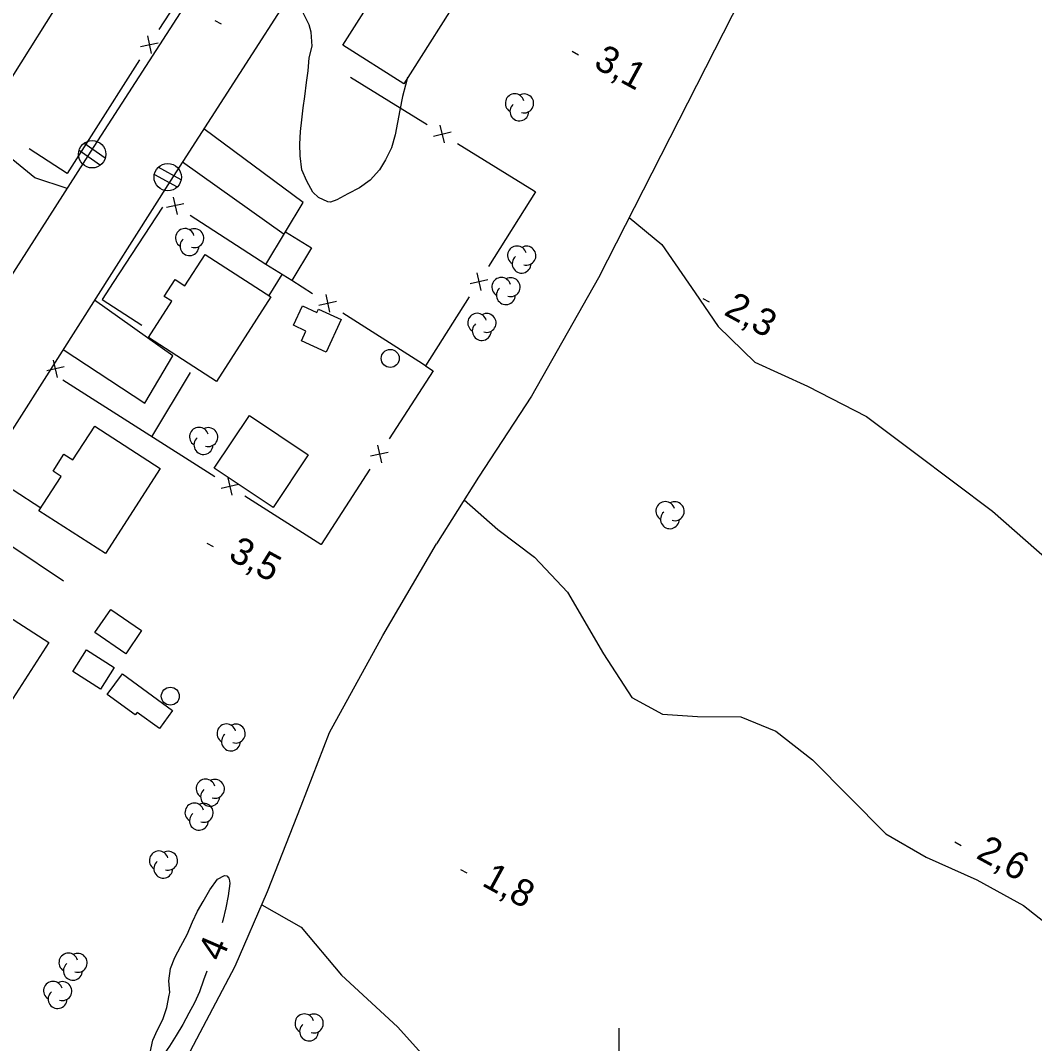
# Model space of a CAD drawing. Extents: x 219136 to 222520, y 5421589 to 5424530.
# Drawn here: x 221333.5 to 221446.2, y 5422608.3 to 5422722 of the extents above; entities that cross this region are included whole.
import ezdxf

# ---------------------------------------------------------------- set-up
doc = ezdxf.new("R2010")
doc.units = 0
for name, color, linetype in [('Level 19', 7, 'Continuous'), ('Level 2', 7, 'Continuous'), ('Level 21', 7, 'Continuous'), ('Level 22', 7, 'Continuous'), ('Level 3', 7, 'Continuous'), ('Level 31', 7, 'Continuous'), ('Level 36', 7, 'Continuous'), ('Level 37', 7, 'Continuous'), ('Level 44', 7, 'Continuous'), ('Level 61', 7, 'Continuous')]:
    doc.layers.add(name, color=color, linetype=linetype)

msp = doc.modelspace()

# ---------------------------------------------------------------- linework, layer by layer
at = {"layer": 'Level 19'}
for points in [[(221338.7, 5422703.32), (221335.09, 5422704.48), (221326.29, 5422711.63)], [(221362.97, 5422698.49), (221364.91, 5422701.75), (221353.86, 5422709.93)], [(221351.5, 5422706.26), (221362.82, 5422698.24)], [(221338.23, 5422685.43), (221347.31, 5422679.47), (221350.42, 5422684.7), (221341.71, 5422690.9)], [(221329.57, 5422671.81), (221329.57, 5422671.81), (221335.74, 5422667.81)], [(221338.27, 5422659.69), (221326.74, 5422667.37)]]:
    msp.add_lwpolyline(points, dxfattribs=at)
at = {"layer": 'Level 2'}
for points in [[(221366.61, 5422702.31), (221366, 5422702.91), (221365.32, 5422704.11), (221364.77, 5422705.4), (221364.57, 5422706.95), (221364.56, 5422708.24), (221364.61, 5422709.64), (221364.76, 5422710.95), (221364.91, 5422712.26), (221365.1, 5422713.54), (221365.3, 5422715.08), (221365.49, 5422716.37), (221365.58, 5422717.83), (221365.9, 5422719.14), (221365.81, 5422720.67), (221365.57, 5422721.51), (221364.9, 5422722.83)], [(221376.53, 5422715.63), (221376.29, 5422714.79), (221375.96, 5422713.52), (221375.68, 5422712.02), (221375.41, 5422710.66), (221375.16, 5422709.26), (221374.72, 5422707.84), (221374.08, 5422706.48), (221373.41, 5422705.39), (221372.37, 5422704.25), (221371.17, 5422703.39), (221369.88, 5422702.7), (221368.65, 5422702.04), (221367.94, 5422701.78), (221367.67, 5422701.84), (221366.61, 5422702.31)], [(221349.98, 5422615.29), (221350.16, 5422616.66), (221350.66, 5422617.88), (221351.33, 5422619.12), (221352.03, 5422620.41), (221352.6, 5422621.82), (221353.17, 5422623), (221353.81, 5422624.09), (221354.54, 5422625.37), (221355.4, 5422626.57), (221356.16, 5422626.97), (221356.45, 5422626.93), (221356.65, 5422626.68), (221356.73, 5422626.38), (221356.75, 5422626.1), (221356.58, 5422624.73), (221356.31, 5422623.37), (221355.98, 5422621.96), (221355.91, 5422621.72)], [(221354.22, 5422616.36), (221353.85, 5422615.35), (221353.38, 5422614.04), (221352.83, 5422612.84), (221352.19, 5422611.67), (221351.53, 5422610.43), (221350.8, 5422609.19), (221350.05, 5422608.02), (221349.27, 5422606.9), (221348.79, 5422606.54), (221348.53, 5422606.46), (221348.23, 5422606.51), (221348.04, 5422606.73), (221347.95, 5422606.99), (221347.92, 5422607.31), (221348.19, 5422608.67), (221348.72, 5422609.83), (221349.31, 5422610.97), (221349.75, 5422612.32), (221350.03, 5422613.69), (221350.08, 5422613.96), (221349.98, 5422615.29)]]:
    msp.add_lwpolyline(points, dxfattribs=at)
at = {"layer": 'Level 21'}
for points in [[(221304.55, 5422650.11), (221323.53, 5422679.64), (221341.35, 5422707.46), (221372.96, 5422756.41)], [(221371.51, 5422737.34), (221350.12, 5422704.12), (221329.57, 5422671.81), (221326.2, 5422666.52), (221306.01, 5422635.14)]]:
    msp.add_lwpolyline(points, dxfattribs=at)
at = {"layer": 'Level 22'}
for points in [[(221454.3, 5422810.51), (221459.28, 5422805.72), (221464.97, 5422795.86), (221467.99, 5422787.86), (221469.08, 5422780.24), (221468.76, 5422774.06), (221466.75, 5422768.18), (221462.44, 5422761.73), (221458.14, 5422757.08), (221452.23, 5422753.51), (221445.07, 5422750.57), (221438.34, 5422748.37), (221432.15, 5422746.2), (221426.76, 5422743.55), (221422.19, 5422739.04), (221418.14, 5422733.43), (221412.6, 5422722.52), (221397.76, 5422693.4), (221390.31, 5422680.23), (221384.4, 5422671.25), (221379.74, 5422663.83)], [(221401.16, 5422700.07), (221404.78, 5422697.08), (221408.51, 5422691.73), (221411.05, 5422687.98), (221415.14, 5422684.02), (221420.99, 5422681.34), (221427.53, 5422677.96), (221432.86, 5422673.96), (221441.54, 5422667.46), (221448.88, 5422661.03), (221456.85, 5422653.02), (221462.89, 5422647.48), (221470.23, 5422642.17), (221475.83, 5422637.74), (221479.92, 5422634.17)], [(221382.81, 5422668.71), (221382.81, 5422668.71), (221386.55, 5422665.43), (221390.62, 5422662.36), (221394.3, 5422658.47), (221398.29, 5422651.6), (221401.46, 5422646.75), (221404.87, 5422644.91), (221408.74, 5422644.64), (221413.58, 5422644.59), (221417.46, 5422643.02), (221421.52, 5422639.84), (221429.69, 5422631.6), (221434.17, 5422629.02), (221439.82, 5422626.5), (221445, 5422623.64), (221453.51, 5422616.95), (221456.31, 5422615.2), (221459.49, 5422613.41), (221462.52, 5422611.46)], [(221347.06, 5422597.39), (221357.34, 5422616.92), (221360.97, 5422625.18), (221364.71, 5422634.71), (221367.85, 5422642.87), (221373.79, 5422653.65), (221379.74, 5422663.83)], [(221360.33, 5422623.71), (221360.33, 5422623.71), (221364.71, 5422621.23), (221369.18, 5422615.9), (221375.4, 5422610.15), (221380.16, 5422604.9), (221385.8, 5422602.04), (221394.22, 5422598.54), (221399.86, 5422594.15), (221405.24, 5422588.73), (221410.72, 5422582.65), (221415.7, 5422578.16), (221419.95, 5422574.92), (221423.12, 5422572.66), (221425.97, 5422570.56), (221428.68, 5422568.03), (221430, 5422565.55)]]:
    msp.add_lwpolyline(points, dxfattribs=at)
at = {"layer": 'Level 3'}
for p, q in [((221355.08, 5422721.97), (221355.79, 5422721.59)), ((221394.83, 5422718.56), (221395.54, 5422718.17)), ((221409.33, 5422691.08), (221410.04, 5422690.7)), ((221354.22, 5422663.92), (221354.93, 5422663.54)), ((221437.36, 5422630.7), (221438.07, 5422630.32)), ((221382.42, 5422627.65), (221383.12, 5422627.27))]:
    msp.add_line(p, q, dxfattribs=at)
at = {"layer": 'Level 31'}
for points in [[(221383.1, 5422726.01), (221376.09, 5422714.94), (221369.32, 5422719.23), (221375.48, 5422728.95), (221379.89, 5422726.16), (221380.74, 5422727.5)], [(221329.7, 5422711.21), (221337.38, 5422723.35), (221330.14, 5422727.93), (221325.84, 5422721.13), (221325.12, 5422721.58), (221322.53, 5422717.44), (221323.31, 5422716.95), (221322.54, 5422715.73)], [(221365.86, 5422696.73), (221363.64, 5422693.1), (221360.76, 5422694.86), (221362.97, 5422698.49)], [(221361.34, 5422691.26), (221355.29, 5422681.88), (221347.73, 5422686.76), (221350.32, 5422690.78), (221349.48, 5422691.32), (221350.7, 5422693.2), (221351.77, 5422692.51), (221354.01, 5422695.99)], [(221369.15, 5422688.74), (221367.46, 5422685.13), (221364.74, 5422686.4), (221365.23, 5422687.45), (221363.83, 5422688.11), (221364.85, 5422690.28), (221366.44, 5422689.53), (221366.62, 5422689.91)], [(221358.95, 5422678.09), (221365.48, 5422673.73), (221361.57, 5422667.88), (221355.04, 5422672.23)], [(221349.02, 5422672.21), (221342.95, 5422662.76), (221335.55, 5422667.51), (221338, 5422671.32), (221337.11, 5422671.9), (221338.33, 5422673.79), (221339.33, 5422673.15), (221341.74, 5422676.9)], [(221336.63, 5422652.85), (221330.61, 5422643.52), (221323.08, 5422648.38), (221325.61, 5422652.3), (221324.71, 5422652.88), (221325.88, 5422654.71), (221326.98, 5422654), (221329.29, 5422657.58)], [(221343.52, 5422656.53), (221346.96, 5422654.19), (221345.21, 5422651.62), (221341.77, 5422653.96)], [(221340.82, 5422652.05), (221343.92, 5422650.09), (221342.4, 5422647.69), (221339.3, 5422649.65)], [(221344.83, 5422649.4), (221350.41, 5422645.32), (221348.93, 5422643.3), (221346.47, 5422645.1), (221346.25, 5422644.81), (221343.14, 5422647.08)]]:
    msp.add_lwpolyline(points, close=True, dxfattribs=at)
at = {"layer": 'Level 36'}
for p, q in [((221340.03, 5422707.57), (221342.4, 5422705.9)), ((221342.91, 5422706.67), (221340.54, 5422708.34)), ((221351.34, 5422704.29), (221348.8, 5422705.68)), ((221348.38, 5422704.87), (221350.92, 5422703.48))]:
    msp.add_line(p, q, dxfattribs=at)
for centre, radius in [((221341.47, 5422707.11), 1.52), ((221349.86, 5422704.57), 1.52), ((221374.6, 5422684.43), 1), ((221350.15, 5422646.9), 1)]:
    msp.add_circle(centre, radius, dxfattribs=at)
at = {"layer": 'Level 37'}
for p, q in [((221347.6, 5422720.26), (221348.03, 5422718.31)), ((221346.84, 5422719.07), (221348.8, 5422719.5)), ((221379.41, 5422709.14), (221381.36, 5422709.6)), ((221380.62, 5422708.39), (221380.16, 5422710.34)), ((221350.48, 5422702.36), (221350.9, 5422700.41)), ((221351.67, 5422701.59), (221349.71, 5422701.18)), ((221384.23, 5422693.95), (221384.67, 5422691.99)), ((221383.48, 5422692.75), (221385.43, 5422693.19)), ((221367.43, 5422691.52), (221367.86, 5422689.56)), ((221368.63, 5422690.75), (221366.67, 5422690.32)), ((221338.36, 5422683.51), (221336.41, 5422683.05)), ((221337.61, 5422682.3), (221337.16, 5422684.25)), ((221373.19, 5422674.78), (221373.61, 5422672.83)), ((221372.42, 5422673.59), (221374.38, 5422674.02)), ((221356.55, 5422671.17), (221356.98, 5422669.22)), ((221357.74, 5422670.41), (221355.79, 5422669.98))]:
    msp.add_line(p, q, dxfattribs=at)
for points in [[(221346.59, 5422727.81), (221351.25, 5422724.66), (221348.89, 5422720.97)], [(221346.74, 5422717.6), (221341.36, 5422709.17)], [(221370.19, 5422715.69), (221378.69, 5422710.42)], [(221341.36, 5422709.17), (221338.68, 5422704.98), (221334.46, 5422707.7)], [(221382.09, 5422708.31), (221390.59, 5422703.05)], [(221390.59, 5422703.05), (221390.76, 5422702.94), (221385.52, 5422694.66)], [(221349.27, 5422701.22), (221343.8, 5422692.86)], [(221360.76, 5422694.86), (221352.37, 5422700.3)], [(221362.55, 5422693.76), (221361.1, 5422691.42)], [(221343.8, 5422692.86), (221342.57, 5422690.98), (221346.98, 5422688.11)], [(221365.96, 5422691.62), (221363.64, 5422693.1)], [(221383.38, 5422691.28), (221378.52, 5422683.59), (221377.76, 5422684.08)], [(221377.76, 5422684.08), (221369.33, 5422689.46)], [(221378.52, 5422683.59), (221379.36, 5422683.05), (221374.48, 5422675.48)], [(221348.08, 5422675.72), (221352.4, 5422682.88)], [(221346.64, 5422676.64), (221338.2, 5422682.01)], [(221355.08, 5422671.27), (221346.64, 5422676.64)], [(221372.31, 5422672.12), (221366.91, 5422663.74), (221366.89, 5422663.75)], [(221366.89, 5422663.75), (221358.45, 5422669.12)]]:
    msp.add_lwpolyline(points, dxfattribs=at)
at = {"layer": 'Level 44'}
for centre, start, end in [((221388.44, 5422712.78), 15.9068, 238.5912), ((221389.49, 5422712.76), 253.0853, 118.7739), ((221388.95, 5422711.87), 131.2391, 358.6962), ((221351.77, 5422697.81), 15.9068, 238.5912), ((221352.82, 5422697.79), 253.0853, 118.7739), ((221352.28, 5422696.9), 131.2391, 358.6962), ((221388.69, 5422695.87), 15.9068, 238.5912), ((221389.74, 5422695.85), 253.0853, 118.7739), ((221389.2, 5422694.96), 131.2391, 358.6962), ((221386.94, 5422692.37), 15.9068, 238.5912), ((221387.99, 5422692.35), 253.0853, 118.7739), ((221387.45, 5422691.46), 131.2391, 358.6962), ((221384.26, 5422688.39), 15.9068, 238.5912), ((221385.31, 5422688.37), 253.0853, 118.7739), ((221384.77, 5422687.48), 131.2391, 358.6962), ((221353.33, 5422675.72), 15.4747, 238.159), ((221354.37, 5422675.69), 252.6532, 118.3418), ((221353.83, 5422674.81), 130.807, 358.2641), ((221405.18, 5422667.47), 15.9068, 238.5912), ((221406.23, 5422667.45), 253.0853, 118.7739), ((221405.69, 5422666.56), 131.2391, 358.6962), ((221356.39, 5422642.77), 15.4747, 238.159), ((221357.43, 5422642.74), 252.6532, 118.3418), ((221356.89, 5422641.86), 130.807, 358.2641), ((221354.07, 5422636.63), 15.4747, 238.159), ((221355.11, 5422636.6), 252.6532, 118.3418), ((221354.57, 5422635.72), 130.807, 358.2641), ((221352.83, 5422633.97), 15.4747, 238.159), ((221353.87, 5422633.94), 252.6532, 118.3418), ((221353.33, 5422633.06), 130.807, 358.2641), ((221348.87, 5422628.65), 15.4747, 238.159), ((221349.91, 5422628.62), 252.6532, 118.3418), ((221349.37, 5422627.74), 130.807, 358.2641), ((221338.82, 5422617.3), 15.4747, 238.159), ((221339.86, 5422617.27), 252.6532, 118.3418), ((221339.32, 5422616.39), 130.807, 358.2641), ((221337.11, 5422614.16), 15.4747, 238.159), ((221338.15, 5422614.13), 252.6532, 118.3418), ((221337.61, 5422613.25), 130.807, 358.2641), ((221365.06, 5422610.55), 15.9068, 238.5912), ((221366.11, 5422610.53), 253.0853, 118.7739), ((221365.57, 5422609.64), 131.2391, 358.6962)]:
    msp.add_arc(centre, 1.05, start, end, dxfattribs=at)
at = {"layer": 'Level 61'}
msp.add_lwpolyline([(221400, 5422610), (221400, 5422600), (221400, 5422590)], dxfattribs=at)

# ---------------------------------------------------------------- texts
at = {"layer": 'Level 2'}
msp.add_text('4', height=3, rotation=66.653, dxfattribs=at).set_placement((221355.85, 5422617.29))
at = {"layer": 'Level 3'}
for s, p in [('3,1', (221397.08, 5422716.82)), ('2,3', (221411.57, 5422689.34)), ('3,5', (221356.47, 5422662.18)), ('2,6', (221439.6, 5422628.97)), ('1,8', (221384.66, 5422625.92))]:
    msp.add_text(s, height=3, rotation=331.383, dxfattribs=at).set_placement(p)

doc.saveas('drawing.dxf')
